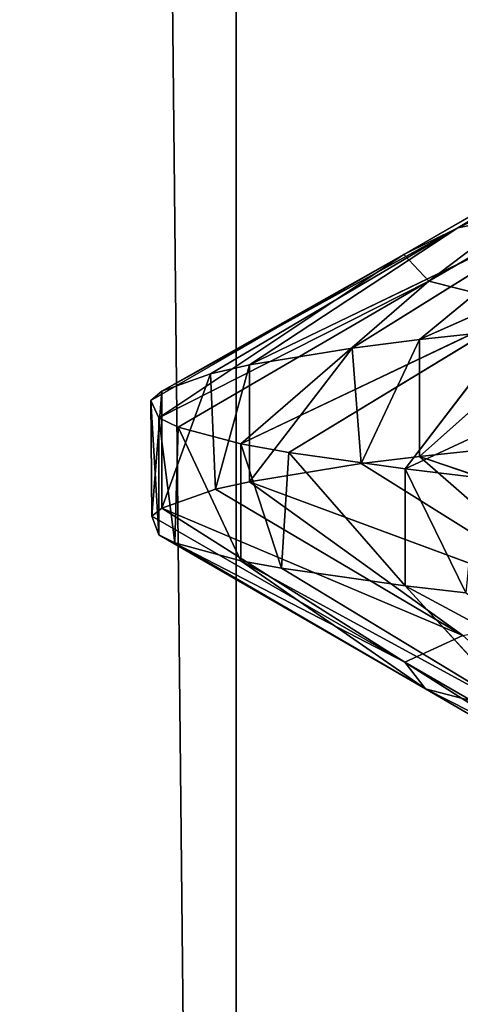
# Model space of a CAD drawing. Extents: x 12 to 103, y 2 to 366.
# Tile 584 of 656: x 55.584 to 56.055, y 251.349 to 252.402. Entities that reach past the tile are written whole.
import ezdxf

# ---------------------------------------------------------------- set-up
doc = ezdxf.new("R2010")
doc.units = 0
doc.header["$LTSCALE"] = 2.54
doc.layers.get('0').update_dxf_attribs({"color": 13, "linetype": 'CONTINUOUS'})

# ---------------------------------------------------------------- blocks, each defined once
blk = doc.blocks.new('SZCZOTKA_DO_WC_EQULA_WISZ_')
at = {"color": 0}
for p, q in [((55.8152, 245.935, 66.1756), (54.5651, 365.435, 65.5575)), ((55.8152, 245.935, 66.1756), (54.5651, 365.435, 65.5575)), ((55.8152, 245.935, 66.1756), (55.8152, 365.435, 66.1756)), ((55.8152, 245.935, 66.1756), (55.8152, 365.435, 66.1756)), ((56.4416, 252.3634, 59.6404), (56.0525, 252.1796, 59.2882)), ((56.4416, 252.3634, 59.6404), (56.0525, 252.1796, 59.2882)), ((55.9947, 252.151, 58.8113), (56.3173, 252.3359, 59.2321)), ((55.9947, 252.151, 58.8113), (56.3173, 252.3359, 59.2321)), ((56.0525, 252.1796, 59.2882), (56.3173, 252.3359, 59.2321)), ((56.0525, 252.1796, 59.2882), (56.3173, 252.3359, 59.2321)), ((55.9947, 252.151, 58.8113), (56.2652, 252.3072, 58.8025)), ((55.9947, 252.151, 58.8113), (56.2652, 252.3072, 58.8025)), ((56.2652, 252.3072, 58.8025), (56.0213, 252.1224, 58.3324)), ((56.2652, 252.3072, 58.8025), (56.0213, 252.1224, 58.3324)), ((56.0213, 252.1224, 58.3324), (56.2892, 252.2787, 58.3711)), ((56.0213, 252.1224, 58.3324), (56.2892, 252.2787, 58.3711)), ((56.0113, 252.06, 60.0067), (56.4012, 252.2334, 60.1581)), ((56.0113, 252.06, 60.0067), (56.4012, 252.2334, 60.1581)), ((56.1905, 252.2071, 59.7414), (55.8295, 252.0328, 59.5164)), ((56.1905, 252.2071, 59.7414), (55.8295, 252.0328, 59.5164)), ((55.9395, 252.0509, 59.8424), (56.1905, 252.2071, 59.7414)), ((55.9395, 252.0509, 59.8424), (56.1905, 252.2071, 59.7414)), ((56.0113, 252.06, 60.0067), (56.1905, 252.2071, 59.7414)), ((56.0113, 252.06, 60.0067), (56.1905, 252.2071, 59.7414)), ((56.0525, 252.1796, 59.2882), (56.1905, 252.2071, 59.7414)), ((56.0525, 252.1796, 59.2882), (56.1905, 252.2071, 59.7414)), ((55.7357, 252.0046, 59.0019), (56.0525, 252.1796, 59.2882)), ((55.7357, 252.0046, 59.0019), (56.0525, 252.1796, 59.2882)), ((56.0525, 252.1796, 59.2882), (55.7878, 252.0234, 59.3443)), ((56.0525, 252.1796, 59.2882), (55.7878, 252.0234, 59.3443)), ((56.0525, 252.1796, 59.2882), (55.8295, 252.0328, 59.5164)), ((56.0525, 252.1796, 59.2882), (55.8295, 252.0328, 59.5164)), ((56.0525, 252.1796, 59.2882), (55.9947, 252.151, 58.8113)), ((56.0525, 252.1796, 59.2882), (55.9947, 252.151, 58.8113)), ((55.7242, 251.9947, 58.8201), (55.9947, 252.151, 58.8113)), ((55.7242, 251.9947, 58.8201), (55.9947, 252.151, 58.8113)), ((55.9947, 252.151, 58.8113), (55.7325, 251.9762, 58.479)), ((55.9947, 252.151, 58.8113), (55.7325, 251.9762, 58.479)), ((55.7357, 252.0046, 59.0019), (55.9947, 252.151, 58.8113)), ((55.7357, 252.0046, 59.0019), (55.9947, 252.151, 58.8113)), ((56.0213, 252.1224, 58.3324), (55.9947, 252.151, 58.8113)), ((56.0213, 252.1224, 58.3324), (55.9947, 252.151, 58.8113)), ((56.0213, 252.1224, 58.3324), (55.7325, 251.9762, 58.479)), ((56.0213, 252.1224, 58.3324), (55.7325, 251.9762, 58.479)), ((56.0213, 252.1224, 58.3324), (55.7535, 251.9662, 58.2937)), ((56.0213, 252.1224, 58.3324), (55.7535, 251.9662, 58.2937)), ((55.8203, 251.9484, 57.9635), (56.0213, 252.1224, 58.3324)), ((55.8203, 251.9484, 57.9635), (56.0213, 252.1224, 58.3324)), ((56.0213, 252.1224, 58.3324), (56.1288, 252.0953, 57.8732)), ((56.0213, 252.1224, 58.3324), (56.1288, 252.0953, 57.8732)), ((55.8203, 251.9484, 57.9635), (56.1288, 252.0953, 57.8732)), ((55.8203, 251.9484, 57.9635), (56.1288, 252.0953, 57.8732)), ((55.8716, 251.939, 57.7889), (56.1288, 252.0953, 57.8732)), ((55.8716, 251.939, 57.7889), (56.1288, 252.0953, 57.8732)), ((56.1288, 252.0953, 57.8732), (55.9962, 251.9216, 57.471)), ((56.1288, 252.0953, 57.8732), (55.9962, 251.9216, 57.471)), ((56.1711, 252.0772, 60.3004), (56.0113, 251.935, 60.0067)), ((56.1711, 252.0772, 60.3004), (56.0113, 251.935, 60.0067)), ((56.1711, 252.0772, 60.3004), (56.0113, 252.06, 60.0067)), ((56.1711, 252.0772, 60.3004), (56.0113, 252.06, 60.0067)), ((56.3121, 252.0688, 57.4424), (55.9962, 251.9216, 57.471)), ((56.3121, 252.0688, 57.4424), (55.9962, 251.9216, 57.471)), ((56.0113, 252.06, 60.0067), (55.9395, 252.0509, 59.8424)), ((56.0113, 252.06, 60.0067), (55.9395, 252.0509, 59.8424)), ((56.0113, 252.06, 60.0067), (55.9492, 251.9272, 59.8662)), ((56.0113, 252.06, 60.0067), (55.9492, 251.9272, 59.8662)), ((56.0113, 252.06, 60.0067), (56.0113, 251.935, 60.0067)), ((56.0113, 252.06, 60.0067), (56.0113, 251.935, 60.0067)), ((55.9395, 252.0509, 59.8424), (55.8295, 251.9078, 59.5164)), ((55.9395, 252.0509, 59.8424), (55.8295, 251.9078, 59.5164)), ((55.9395, 252.0509, 59.8424), (55.8295, 252.0328, 59.5164)), ((55.9395, 252.0509, 59.8424), (55.8295, 252.0328, 59.5164)), ((55.9395, 252.0509, 59.8424), (55.9492, 251.9272, 59.8662)), ((55.9395, 252.0509, 59.8424), (55.9492, 251.9272, 59.8662)), ((55.7878, 252.0234, 59.3443), (55.7357, 251.8796, 59.0019)), ((55.7878, 252.0234, 59.3443), (55.7357, 251.8796, 59.0019)), ((55.7878, 252.0234, 59.3443), (55.7357, 252.0046, 59.0019)), ((55.7878, 252.0234, 59.3443), (55.7357, 252.0046, 59.0019)), ((55.8295, 252.0328, 59.5164), (55.7878, 252.0234, 59.3443)), ((55.8295, 252.0328, 59.5164), (55.7878, 252.0234, 59.3443)), ((55.7878, 252.0234, 59.3443), (55.7933, 251.8998, 59.37)), ((55.7878, 252.0234, 59.3443), (55.7933, 251.8998, 59.37)), ((55.8295, 252.0328, 59.5164), (55.7933, 251.8998, 59.37)), ((55.8295, 252.0328, 59.5164), (55.7933, 251.8998, 59.37)), ((55.8295, 252.0328, 59.5164), (55.8295, 251.9078, 59.5164)), ((55.8295, 252.0328, 59.5164), (55.8295, 251.9078, 59.5164)), ((55.7357, 252.0046, 59.0019), (55.7242, 251.9947, 58.8201)), ((55.7357, 252.0046, 59.0019), (55.7242, 251.9947, 58.8201)), ((55.7357, 252.0046, 59.0019), (55.7252, 251.8711, 58.8466)), ((55.7357, 252.0046, 59.0019), (55.7252, 251.8711, 58.8466)), ((55.7357, 252.0046, 59.0019), (55.7357, 251.8796, 59.0019)), ((55.7357, 252.0046, 59.0019), (55.7357, 251.8796, 59.0019)), ((55.7242, 251.9947, 58.8201), (55.7252, 251.8711, 58.8466)), ((55.7242, 251.9947, 58.8201), (55.7252, 251.8711, 58.8466)), ((55.7242, 251.9947, 58.8201), (55.7325, 251.8512, 58.479)), ((55.7242, 251.9947, 58.8201), (55.7325, 251.8512, 58.479)), ((55.7242, 251.9947, 58.8201), (55.7325, 251.9762, 58.479)), ((55.7242, 251.9947, 58.8201), (55.7325, 251.9762, 58.479)), ((55.7325, 251.9762, 58.479), (55.7325, 251.8512, 58.479)), ((55.7325, 251.9762, 58.479), (55.7325, 251.8512, 58.479)), ((55.7325, 251.9762, 58.479), (55.7498, 251.8426, 58.3197)), ((55.7325, 251.9762, 58.479), (55.7498, 251.8426, 58.3197)), ((55.7325, 251.9762, 58.479), (55.7535, 251.9662, 58.2937)), ((55.7325, 251.9762, 58.479), (55.7535, 251.9662, 58.2937)), ((55.7535, 251.9662, 58.2937), (55.7498, 251.8426, 58.3197)), ((55.7535, 251.9662, 58.2937), (55.7498, 251.8426, 58.3197)), ((55.7535, 251.9662, 58.2937), (55.8203, 251.8234, 57.9635)), ((55.7535, 251.9662, 58.2937), (55.8203, 251.8234, 57.9635)), ((55.7535, 251.9662, 58.2937), (55.8203, 251.9484, 57.9635)), ((55.7535, 251.9662, 58.2937), (55.8203, 251.9484, 57.9635)), ((56.0113, 251.935, 60.0067), (56.1848, 251.9535, 60.3225)), ((56.0113, 251.935, 60.0067), (56.1848, 251.9535, 60.3225)), ((55.8203, 251.9484, 57.9635), (55.8203, 251.8234, 57.9635)), ((55.8203, 251.9484, 57.9635), (55.8203, 251.8234, 57.9635)), ((55.8203, 251.9484, 57.9635), (55.8638, 251.8153, 57.8133)), ((55.8203, 251.9484, 57.9635), (55.8638, 251.8153, 57.8133)), ((55.8203, 251.9484, 57.9635), (55.8716, 251.939, 57.7889)), ((55.8203, 251.9484, 57.9635), (55.8716, 251.939, 57.7889)), ((55.8716, 251.939, 57.7889), (55.8638, 251.8153, 57.8133)), ((55.8716, 251.939, 57.7889), (55.8638, 251.8153, 57.8133)), ((55.8716, 251.939, 57.7889), (55.9962, 251.7966, 57.471)), ((55.8716, 251.939, 57.7889), (55.9962, 251.7966, 57.471)), ((55.8716, 251.939, 57.7889), (55.9962, 251.9216, 57.471)), ((55.8716, 251.939, 57.7889), (55.9962, 251.9216, 57.471)), ((55.9492, 251.9272, 59.8662), (56.0113, 251.935, 60.0067)), ((55.9492, 251.9272, 59.8662), (56.0113, 251.935, 60.0067)), ((56.4138, 251.7973, 60.1781), (56.0113, 251.935, 60.0067)), ((56.0113, 251.935, 60.0067), (56.1994, 251.7709, 59.7631)), ((56.0113, 251.935, 60.0067), (56.1994, 251.7709, 59.7631)), ((56.4138, 251.7973, 60.1781), (56.0113, 251.935, 60.0067)), ((55.8295, 251.9078, 59.5164), (55.9492, 251.9272, 59.8662)), ((55.8295, 251.9078, 59.5164), (55.9492, 251.9272, 59.8662)), ((55.9492, 251.9272, 59.8662), (56.1994, 251.7709, 59.7631)), ((55.9492, 251.9272, 59.8662), (56.1994, 251.7709, 59.7631)), ((55.9962, 251.9216, 57.471), (55.9962, 251.7966, 57.471)), ((55.9962, 251.9216, 57.471), (55.9962, 251.7966, 57.471)), ((55.9962, 251.9216, 57.471), (56.061, 251.7889, 57.3385)), ((55.9962, 251.9216, 57.471), (56.061, 251.7889, 57.3385)), ((55.9962, 251.9216, 57.471), (56.0731, 251.9125, 57.3155)), ((55.9962, 251.9216, 57.471), (56.0731, 251.9125, 57.3155)), ((55.7933, 251.8998, 59.37), (55.8295, 251.9078, 59.5164)), ((55.7933, 251.8998, 59.37), (55.8295, 251.9078, 59.5164)), ((56.1994, 251.7709, 59.7631), (55.8295, 251.9078, 59.5164)), ((55.8295, 251.9078, 59.5164), (56.0576, 251.7435, 59.3116)), ((55.8295, 251.9078, 59.5164), (56.0576, 251.7435, 59.3116)), ((56.1994, 251.7709, 59.7631), (55.8295, 251.9078, 59.5164)), ((55.7357, 251.8796, 59.0019), (55.7933, 251.8998, 59.37)), ((55.7357, 251.8796, 59.0019), (55.7933, 251.8998, 59.37)), ((55.7933, 251.8998, 59.37), (56.0576, 251.7435, 59.3116)), ((55.7933, 251.8998, 59.37), (56.0576, 251.7435, 59.3116)), ((55.7252, 251.8711, 58.8466), (55.7357, 251.8796, 59.0019)), ((55.7252, 251.8711, 58.8466), (55.7357, 251.8796, 59.0019)), ((56.0576, 251.7435, 59.3116), (55.7357, 251.8796, 59.0019)), ((55.7357, 251.8796, 59.0019), (55.9956, 251.7149, 58.8354)), ((55.7357, 251.8796, 59.0019), (55.9956, 251.7149, 58.8354)), ((56.0576, 251.7435, 59.3116), (55.7357, 251.8796, 59.0019)), ((55.7325, 251.8512, 58.479), (55.7252, 251.8711, 58.8466)), ((55.7252, 251.8711, 58.8466), (55.9956, 251.7149, 58.8354)), ((55.7252, 251.8711, 58.8466), (55.9956, 251.7149, 58.8354)), ((55.7325, 251.8512, 58.479), (55.7252, 251.8711, 58.8466)), ((55.7498, 251.8426, 58.3197), (55.7325, 251.8512, 58.479)), ((55.9956, 251.7149, 58.8354), (55.7325, 251.8512, 58.479)), ((55.7325, 251.8512, 58.479), (56.018, 251.6863, 58.3561)), ((55.7325, 251.8512, 58.479), (56.018, 251.6863, 58.3561)), ((55.7498, 251.8426, 58.3197), (55.7325, 251.8512, 58.479)), ((55.9956, 251.7149, 58.8354), (55.7325, 251.8512, 58.479)), ((55.8203, 251.8234, 57.9635), (55.7498, 251.8426, 58.3197)), ((55.7498, 251.8426, 58.3197), (56.018, 251.6863, 58.3561)), ((55.7498, 251.8426, 58.3197), (56.018, 251.6863, 58.3561)), ((55.8203, 251.8234, 57.9635), (55.7498, 251.8426, 58.3197)), ((55.8638, 251.8153, 57.8133), (55.8203, 251.8234, 57.9635)), ((56.018, 251.6863, 58.3561), (55.8203, 251.8234, 57.9635)), ((55.8203, 251.8234, 57.9635), (56.1217, 251.6591, 57.8954)), ((55.8203, 251.8234, 57.9635), (56.1217, 251.6591, 57.8954)), ((55.8638, 251.8153, 57.8133), (55.8203, 251.8234, 57.9635)), ((56.018, 251.6863, 58.3561), (55.8203, 251.8234, 57.9635)), ((55.9962, 251.7966, 57.471), (55.8638, 251.8153, 57.8133)), ((55.8638, 251.8153, 57.8133), (56.1217, 251.6591, 57.8954)), ((55.8638, 251.8153, 57.8133), (56.1217, 251.6591, 57.8954)), ((55.9962, 251.7966, 57.471), (55.8638, 251.8153, 57.8133)), ((56.061, 251.7889, 57.3385), (55.9962, 251.7966, 57.471)), ((56.1217, 251.6591, 57.8954), (55.9962, 251.7966, 57.471)), ((55.9962, 251.7966, 57.471), (56.3011, 251.6326, 57.4634)), ((55.9962, 251.7966, 57.471), (56.3011, 251.6326, 57.4634)), ((56.061, 251.7889, 57.3385), (55.9962, 251.7966, 57.471)), ((56.1217, 251.6591, 57.8954), (55.9962, 251.7966, 57.471)), ((55.9956, 251.7149, 58.8354), (56.0576, 251.7435, 59.3116)), ((55.9956, 251.7149, 58.8354), (56.0576, 251.7435, 59.3116)), ((56.018, 251.6863, 58.3561), (55.9956, 251.7149, 58.8354)), ((55.9956, 251.7149, 58.8354), (56.266, 251.5586, 58.8242)), ((55.9956, 251.7149, 58.8354), (56.266, 251.5586, 58.8242)), ((55.9956, 251.7149, 58.8354), (56.2862, 251.5301, 58.3924)), ((55.9956, 251.7149, 58.8354), (56.2862, 251.5301, 58.3924)), ((56.018, 251.6863, 58.3561), (55.9956, 251.7149, 58.8354)), ((56.1217, 251.6591, 57.8954), (56.018, 251.6863, 58.3561)), ((56.018, 251.6863, 58.3561), (56.2862, 251.5301, 58.3924)), ((56.018, 251.6863, 58.3561), (56.2862, 251.5301, 58.3924)), ((56.018, 251.6863, 58.3561), (56.3796, 251.5028, 57.9774)), ((56.018, 251.6863, 58.3561), (56.3796, 251.5028, 57.9774)), ((56.1217, 251.6591, 57.8954), (56.018, 251.6863, 58.3561))]:
    blk.add_line(p, q, dxfattribs=at)
mesh = blk.add_polyface(dxfattribs=at)
corners = [(55.8152, 245.935, 66.1756), (54.5651, 365.435, 65.5575), (54.5651, 245.935, 65.5575)]
mesh.append_faces([[corners[k] for k in face] for face in [(0, 1, 2)]], dxfattribs={"color": 0})
mesh = blk.add_polyface(dxfattribs=at)
corners = [(55.8152, 365.435, 66.1756), (54.5651, 365.435, 65.5575), (55.8152, 245.935, 66.1756)]
mesh.append_faces([[corners[k] for k in face] for face in [(0, 1, 2)]], dxfattribs={"color": 0})
mesh = blk.add_polyface(dxfattribs=at)
corners = [(56.1592, 245.935, 51.1445), (54.8822, 245.935, 51.7047), (56.1592, 365.435, 51.1445)]
mesh.append_faces([[corners[k] for k in face] for face in [(0, 1, 2)]], dxfattribs={"color": 0})
mesh = blk.add_polyface(dxfattribs=at)
corners = [(56.1592, 365.435, 51.1445), (54.8822, 245.935, 51.7047), (54.8822, 365.435, 51.7047)]
mesh.append_faces([[corners[k] for k in face] for face in [(0, 1, 2)]], dxfattribs={"color": 0})
mesh = blk.add_polyface(dxfattribs=at)
corners = [(57.1535, 245.935, 66.5672), (55.8152, 365.435, 66.1756), (55.8152, 245.935, 66.1756)]
mesh.append_faces([[corners[k] for k in face] for face in [(0, 1, 2)]], dxfattribs={"color": 0})
mesh = blk.add_polyface(dxfattribs=at)
corners = [(57.1535, 365.435, 66.5672), (55.8152, 365.435, 66.1756), (57.1535, 245.935, 66.5672)]
mesh.append_faces([[corners[k] for k in face] for face in [(0, 1, 2)]], dxfattribs={"color": 0})
mesh = blk.add_polyface(dxfattribs=at)
corners = [(56.1905, 252.2071, 59.7414), (56.4416, 252.3634, 59.6404), (56.0525, 252.1796, 59.2882)]
mesh.append_faces([[corners[k] for k in face] for face in [(0, 1, 2)]], dxfattribs={"color": 0})
mesh = blk.add_polyface(dxfattribs=at)
corners = [(56.4416, 252.3634, 59.6404), (56.3173, 252.3359, 59.2321), (56.0525, 252.1796, 59.2882)]
mesh.append_faces([[corners[k] for k in face] for face in [(0, 1, 2)]], dxfattribs={"color": 0})
mesh = blk.add_polyface(dxfattribs=at)
corners = [(56.3173, 252.3359, 59.2321), (56.2652, 252.3072, 58.8025), (55.9947, 252.151, 58.8113)]
mesh.append_faces([[corners[k] for k in face] for face in [(0, 1, 2)]], dxfattribs={"color": 0})
mesh = blk.add_polyface(dxfattribs=at)
corners = [(56.0525, 252.1796, 59.2882), (56.3173, 252.3359, 59.2321), (55.9947, 252.151, 58.8113)]
mesh.append_faces([[corners[k] for k in face] for face in [(0, 1, 2)]], dxfattribs={"color": 0})
mesh = blk.add_polyface(dxfattribs=at)
corners = [(55.9947, 252.151, 58.8113), (56.2652, 252.3072, 58.8025), (56.0213, 252.1224, 58.3324)]
mesh.append_faces([[corners[k] for k in face] for face in [(0, 1, 2)]], dxfattribs={"color": 0})
mesh = blk.add_polyface(dxfattribs=at)
corners = [(56.2652, 252.3072, 58.8025), (56.2892, 252.2787, 58.3711), (56.0213, 252.1224, 58.3324)]
mesh.append_faces([[corners[k] for k in face] for face in [(0, 1, 2)]], dxfattribs={"color": 0})
mesh = blk.add_polyface(dxfattribs=at)
corners = [(56.2892, 252.2787, 58.3711), (56.1288, 252.0953, 57.8732), (56.0213, 252.1224, 58.3324)]
mesh.append_faces([[corners[k] for k in face] for face in [(0, 1, 2)]], dxfattribs={"color": 0})
mesh = blk.add_polyface(dxfattribs=at)
corners = [(56.4012, 252.2334, 60.1581), (56.1905, 252.2071, 59.7414), (56.0113, 252.06, 60.0067)]
mesh.append_faces([[corners[k] for k in face] for face in [(0, 1, 2)]], dxfattribs={"color": 0})
mesh = blk.add_polyface(dxfattribs=at)
corners = [(56.1711, 252.0772, 60.3004), (56.4012, 252.2334, 60.1581), (56.0113, 252.06, 60.0067)]
mesh.append_faces([[corners[k] for k in face] for face in [(0, 1, 2)]], dxfattribs={"color": 0})
mesh = blk.add_polyface(dxfattribs=at)
corners = [(55.9395, 252.0509, 59.8424), (56.1905, 252.2071, 59.7414), (55.8295, 252.0328, 59.5164)]
mesh.append_faces([[corners[k] for k in face] for face in [(0, 1, 2)]], dxfattribs={"color": 0})
mesh = blk.add_polyface(dxfattribs=at)
corners = [(56.1905, 252.2071, 59.7414), (56.0525, 252.1796, 59.2882), (55.8295, 252.0328, 59.5164)]
mesh.append_faces([[corners[k] for k in face] for face in [(0, 1, 2)]], dxfattribs={"color": 0})
mesh = blk.add_polyface(dxfattribs=at)
corners = [(56.0113, 252.06, 60.0067), (56.1905, 252.2071, 59.7414), (55.9395, 252.0509, 59.8424)]
mesh.append_faces([[corners[k] for k in face] for face in [(0, 1, 2)]], dxfattribs={"color": 0})
mesh = blk.add_polyface(dxfattribs=at)
corners = [(56.0525, 252.1796, 59.2882), (55.9947, 252.151, 58.8113), (55.7357, 252.0046, 59.0019)]
mesh.append_faces([[corners[k] for k in face] for face in [(0, 1, 2)]], dxfattribs={"color": 0})
mesh = blk.add_polyface(dxfattribs=at)
corners = [(55.7878, 252.0234, 59.3443), (56.0525, 252.1796, 59.2882), (55.7357, 252.0046, 59.0019)]
mesh.append_faces([[corners[k] for k in face] for face in [(0, 1, 2)]], dxfattribs={"color": 0})
mesh = blk.add_polyface(dxfattribs=at)
corners = [(55.8295, 252.0328, 59.5164), (56.0525, 252.1796, 59.2882), (55.7878, 252.0234, 59.3443)]
mesh.append_faces([[corners[k] for k in face] for face in [(0, 1, 2)]], dxfattribs={"color": 0})
mesh = blk.add_polyface(dxfattribs=at)
corners = [(55.7242, 251.9947, 58.8201), (55.9947, 252.151, 58.8113), (55.7325, 251.9762, 58.479)]
mesh.append_faces([[corners[k] for k in face] for face in [(0, 1, 2)]], dxfattribs={"color": 0})
mesh = blk.add_polyface(dxfattribs=at)
corners = [(55.7357, 252.0046, 59.0019), (55.9947, 252.151, 58.8113), (55.7242, 251.9947, 58.8201)]
mesh.append_faces([[corners[k] for k in face] for face in [(0, 1, 2)]], dxfattribs={"color": 0})
mesh = blk.add_polyface(dxfattribs=at)
corners = [(55.9947, 252.151, 58.8113), (56.0213, 252.1224, 58.3324), (55.7325, 251.9762, 58.479)]
mesh.append_faces([[corners[k] for k in face] for face in [(0, 1, 2)]], dxfattribs={"color": 0})
mesh = blk.add_polyface(dxfattribs=at)
corners = [(55.7325, 251.9762, 58.479), (56.0213, 252.1224, 58.3324), (55.7535, 251.9662, 58.2937)]
mesh.append_faces([[corners[k] for k in face] for face in [(0, 1, 2)]], dxfattribs={"color": 0})
mesh = blk.add_polyface(dxfattribs=at)
corners = [(56.0213, 252.1224, 58.3324), (55.8203, 251.9484, 57.9635), (55.7535, 251.9662, 58.2937)]
mesh.append_faces([[corners[k] for k in face] for face in [(0, 1, 2)]], dxfattribs={"color": 0})
mesh = blk.add_polyface(dxfattribs=at)
corners = [(56.0213, 252.1224, 58.3324), (56.1288, 252.0953, 57.8732), (55.8203, 251.9484, 57.9635)]
mesh.append_faces([[corners[k] for k in face] for face in [(0, 1, 2)]], dxfattribs={"color": 0})
mesh = blk.add_polyface(dxfattribs=at)
corners = [(55.8203, 251.9484, 57.9635), (56.1288, 252.0953, 57.8732), (55.8716, 251.939, 57.7889)]
mesh.append_faces([[corners[k] for k in face] for face in [(0, 1, 2)]], dxfattribs={"color": 0})
mesh = blk.add_polyface(dxfattribs=at)
corners = [(56.1288, 252.0953, 57.8732), (55.9962, 251.9216, 57.471), (55.8716, 251.939, 57.7889)]
mesh.append_faces([[corners[k] for k in face] for face in [(0, 1, 2)]], dxfattribs={"color": 0})
mesh = blk.add_polyface(dxfattribs=at)
corners = [(56.1288, 252.0953, 57.8732), (56.3121, 252.0688, 57.4424), (55.9962, 251.9216, 57.471)]
mesh.append_faces([[corners[k] for k in face] for face in [(0, 1, 2)]], dxfattribs={"color": 0})
mesh = blk.add_polyface(dxfattribs=at)
corners = [(56.1711, 252.0772, 60.3004), (56.0113, 251.935, 60.0067), (56.1848, 251.9535, 60.3225)]
mesh.append_faces([[corners[k] for k in face] for face in [(0, 1, 2)]], dxfattribs={"color": 0})
mesh = blk.add_polyface(dxfattribs=at)
corners = [(56.1711, 252.0772, 60.3004), (56.0113, 252.06, 60.0067), (56.0113, 251.935, 60.0067)]
mesh.append_faces([[corners[k] for k in face] for face in [(0, 1, 2)]], dxfattribs={"color": 0})
mesh = blk.add_polyface(dxfattribs=at)
corners = [(55.9962, 251.9216, 57.471), (56.3121, 252.0688, 57.4424), (56.0731, 251.9125, 57.3155)]
mesh.append_faces([[corners[k] for k in face] for face in [(0, 1, 2)]], dxfattribs={"color": 0})
mesh = blk.add_polyface(dxfattribs=at)
corners = [(56.0113, 252.06, 60.0067), (55.9395, 252.0509, 59.8424), (55.9492, 251.9272, 59.8662)]
mesh.append_faces([[corners[k] for k in face] for face in [(0, 1, 2)]], dxfattribs={"color": 0})
mesh = blk.add_polyface(dxfattribs=at)
corners = [(56.0113, 252.06, 60.0067), (55.9492, 251.9272, 59.8662), (56.0113, 251.935, 60.0067)]
mesh.append_faces([[corners[k] for k in face] for face in [(0, 1, 2)]], dxfattribs={"color": 0})
mesh = blk.add_polyface(dxfattribs=at)
corners = [(55.9395, 252.0509, 59.8424), (55.8295, 251.9078, 59.5164), (55.9492, 251.9272, 59.8662)]
mesh.append_faces([[corners[k] for k in face] for face in [(0, 1, 2)]], dxfattribs={"color": 0})
mesh = blk.add_polyface(dxfattribs=at)
corners = [(55.9395, 252.0509, 59.8424), (55.8295, 252.0328, 59.5164), (55.8295, 251.9078, 59.5164)]
mesh.append_faces([[corners[k] for k in face] for face in [(0, 1, 2)]], dxfattribs={"color": 0})
mesh = blk.add_polyface(dxfattribs=at)
corners = [(55.7878, 252.0234, 59.3443), (55.7357, 251.8796, 59.0019), (55.7933, 251.8998, 59.37)]
mesh.append_faces([[corners[k] for k in face] for face in [(0, 1, 2)]], dxfattribs={"color": 0})
mesh = blk.add_polyface(dxfattribs=at)
corners = [(55.7878, 252.0234, 59.3443), (55.7357, 252.0046, 59.0019), (55.7357, 251.8796, 59.0019)]
mesh.append_faces([[corners[k] for k in face] for face in [(0, 1, 2)]], dxfattribs={"color": 0})
mesh = blk.add_polyface(dxfattribs=at)
corners = [(55.8295, 252.0328, 59.5164), (55.7878, 252.0234, 59.3443), (55.7933, 251.8998, 59.37)]
mesh.append_faces([[corners[k] for k in face] for face in [(0, 1, 2)]], dxfattribs={"color": 0})
mesh = blk.add_polyface(dxfattribs=at)
corners = [(55.8295, 252.0328, 59.5164), (55.7933, 251.8998, 59.37), (55.8295, 251.9078, 59.5164)]
mesh.append_faces([[corners[k] for k in face] for face in [(0, 1, 2)]], dxfattribs={"color": 0})
mesh = blk.add_polyface(dxfattribs=at)
corners = [(55.7357, 252.0046, 59.0019), (55.7242, 251.9947, 58.8201), (55.7252, 251.8711, 58.8466)]
mesh.append_faces([[corners[k] for k in face] for face in [(0, 1, 2)]], dxfattribs={"color": 0})
mesh = blk.add_polyface(dxfattribs=at)
corners = [(55.7357, 252.0046, 59.0019), (55.7252, 251.8711, 58.8466), (55.7357, 251.8796, 59.0019)]
mesh.append_faces([[corners[k] for k in face] for face in [(0, 1, 2)]], dxfattribs={"color": 0})
mesh = blk.add_polyface(dxfattribs=at)
corners = [(55.7242, 251.9947, 58.8201), (55.7325, 251.8512, 58.479), (55.7252, 251.8711, 58.8466)]
mesh.append_faces([[corners[k] for k in face] for face in [(0, 1, 2)]], dxfattribs={"color": 0})
mesh = blk.add_polyface(dxfattribs=at)
corners = [(55.7242, 251.9947, 58.8201), (55.7325, 251.9762, 58.479), (55.7325, 251.8512, 58.479)]
mesh.append_faces([[corners[k] for k in face] for face in [(0, 1, 2)]], dxfattribs={"color": 0})
mesh = blk.add_polyface(dxfattribs=at)
corners = [(55.7325, 251.9762, 58.479), (55.7498, 251.8426, 58.3197), (55.7325, 251.8512, 58.479)]
mesh.append_faces([[corners[k] for k in face] for face in [(0, 1, 2)]], dxfattribs={"color": 0})
mesh = blk.add_polyface(dxfattribs=at)
corners = [(55.7325, 251.9762, 58.479), (55.7535, 251.9662, 58.2937), (55.7498, 251.8426, 58.3197)]
mesh.append_faces([[corners[k] for k in face] for face in [(0, 1, 2)]], dxfattribs={"color": 0})
mesh = blk.add_polyface(dxfattribs=at)
corners = [(55.7535, 251.9662, 58.2937), (55.8203, 251.8234, 57.9635), (55.7498, 251.8426, 58.3197)]
mesh.append_faces([[corners[k] for k in face] for face in [(0, 1, 2)]], dxfattribs={"color": 0})
mesh = blk.add_polyface(dxfattribs=at)
corners = [(55.7535, 251.9662, 58.2937), (55.8203, 251.9484, 57.9635), (55.8203, 251.8234, 57.9635)]
mesh.append_faces([[corners[k] for k in face] for face in [(0, 1, 2)]], dxfattribs={"color": 0})
mesh = blk.add_polyface(dxfattribs=at)
corners = [(56.1848, 251.9535, 60.3225), (56.0113, 251.935, 60.0067), (56.4138, 251.7973, 60.1781)]
mesh.append_faces([[corners[k] for k in face] for face in [(0, 1, 2)]], dxfattribs={"color": 0})
mesh = blk.add_polyface(dxfattribs=at)
corners = [(55.8203, 251.9484, 57.9635), (55.8638, 251.8153, 57.8133), (55.8203, 251.8234, 57.9635)]
mesh.append_faces([[corners[k] for k in face] for face in [(0, 1, 2)]], dxfattribs={"color": 0})
mesh = blk.add_polyface(dxfattribs=at)
corners = [(55.8203, 251.9484, 57.9635), (55.8716, 251.939, 57.7889), (55.8638, 251.8153, 57.8133)]
mesh.append_faces([[corners[k] for k in face] for face in [(0, 1, 2)]], dxfattribs={"color": 0})
mesh = blk.add_polyface(dxfattribs=at)
corners = [(55.8716, 251.939, 57.7889), (55.9962, 251.7966, 57.471), (55.8638, 251.8153, 57.8133)]
mesh.append_faces([[corners[k] for k in face] for face in [(0, 1, 2)]], dxfattribs={"color": 0})
mesh = blk.add_polyface(dxfattribs=at)
corners = [(55.8716, 251.939, 57.7889), (55.9962, 251.9216, 57.471), (55.9962, 251.7966, 57.471)]
mesh.append_faces([[corners[k] for k in face] for face in [(0, 1, 2)]], dxfattribs={"color": 0})
mesh = blk.add_polyface(dxfattribs=at)
corners = [(56.0113, 251.935, 60.0067), (55.9492, 251.9272, 59.8662), (56.1994, 251.7709, 59.7631)]
mesh.append_faces([[corners[k] for k in face] for face in [(0, 1, 2)]], dxfattribs={"color": 0})
mesh = blk.add_polyface(dxfattribs=at)
corners = [(56.4138, 251.7973, 60.1781), (56.0113, 251.935, 60.0067), (56.1994, 251.7709, 59.7631)]
mesh.append_faces([[corners[k] for k in face] for face in [(0, 1, 2)]], dxfattribs={"color": 0})
mesh = blk.add_polyface(dxfattribs=at)
corners = [(55.9492, 251.9272, 59.8662), (55.8295, 251.9078, 59.5164), (56.1994, 251.7709, 59.7631)]
mesh.append_faces([[corners[k] for k in face] for face in [(0, 1, 2)]], dxfattribs={"color": 0})
mesh = blk.add_polyface(dxfattribs=at)
corners = [(55.9962, 251.9216, 57.471), (56.061, 251.7889, 57.3385), (55.9962, 251.7966, 57.471)]
mesh.append_faces([[corners[k] for k in face] for face in [(0, 1, 2)]], dxfattribs={"color": 0})
mesh = blk.add_polyface(dxfattribs=at)
corners = [(55.9962, 251.9216, 57.471), (56.0731, 251.9125, 57.3155), (56.061, 251.7889, 57.3385)]
mesh.append_faces([[corners[k] for k in face] for face in [(0, 1, 2)]], dxfattribs={"color": 0})
mesh = blk.add_polyface(dxfattribs=at)
corners = [(55.8295, 251.9078, 59.5164), (55.7933, 251.8998, 59.37), (56.0576, 251.7435, 59.3116)]
mesh.append_faces([[corners[k] for k in face] for face in [(0, 1, 2)]], dxfattribs={"color": 0})
mesh = blk.add_polyface(dxfattribs=at)
corners = [(56.1994, 251.7709, 59.7631), (55.8295, 251.9078, 59.5164), (56.0576, 251.7435, 59.3116)]
mesh.append_faces([[corners[k] for k in face] for face in [(0, 1, 2)]], dxfattribs={"color": 0})
mesh = blk.add_polyface(dxfattribs=at)
corners = [(55.7933, 251.8998, 59.37), (55.7357, 251.8796, 59.0019), (56.0576, 251.7435, 59.3116)]
mesh.append_faces([[corners[k] for k in face] for face in [(0, 1, 2)]], dxfattribs={"color": 0})
mesh = blk.add_polyface(dxfattribs=at)
corners = [(55.7357, 251.8796, 59.0019), (55.7252, 251.8711, 58.8466), (55.9956, 251.7149, 58.8354)]
mesh.append_faces([[corners[k] for k in face] for face in [(0, 1, 2)]], dxfattribs={"color": 0})
mesh = blk.add_polyface(dxfattribs=at)
corners = [(56.0576, 251.7435, 59.3116), (55.7357, 251.8796, 59.0019), (55.9956, 251.7149, 58.8354)]
mesh.append_faces([[corners[k] for k in face] for face in [(0, 1, 2)]], dxfattribs={"color": 0})
mesh = blk.add_polyface(dxfattribs=at)
corners = [(55.7252, 251.8711, 58.8466), (55.7325, 251.8512, 58.479), (55.9956, 251.7149, 58.8354)]
mesh.append_faces([[corners[k] for k in face] for face in [(0, 1, 2)]], dxfattribs={"color": 0})
mesh = blk.add_polyface(dxfattribs=at)
corners = [(55.9956, 251.7149, 58.8354), (55.7325, 251.8512, 58.479), (56.018, 251.6863, 58.3561)]
mesh.append_faces([[corners[k] for k in face] for face in [(0, 1, 2)]], dxfattribs={"color": 0})
mesh = blk.add_polyface(dxfattribs=at)
corners = [(55.7325, 251.8512, 58.479), (55.7498, 251.8426, 58.3197), (56.018, 251.6863, 58.3561)]
mesh.append_faces([[corners[k] for k in face] for face in [(0, 1, 2)]], dxfattribs={"color": 0})
mesh = blk.add_polyface(dxfattribs=at)
corners = [(56.018, 251.6863, 58.3561), (55.7498, 251.8426, 58.3197), (55.8203, 251.8234, 57.9635)]
mesh.append_faces([[corners[k] for k in face] for face in [(0, 1, 2)]], dxfattribs={"color": 0})
mesh = blk.add_polyface(dxfattribs=at)
corners = [(56.018, 251.6863, 58.3561), (55.8203, 251.8234, 57.9635), (56.1217, 251.6591, 57.8954)]
mesh.append_faces([[corners[k] for k in face] for face in [(0, 1, 2)]], dxfattribs={"color": 0})
mesh = blk.add_polyface(dxfattribs=at)
corners = [(55.8203, 251.8234, 57.9635), (55.8638, 251.8153, 57.8133), (56.1217, 251.6591, 57.8954)]
mesh.append_faces([[corners[k] for k in face] for face in [(0, 1, 2)]], dxfattribs={"color": 0})
mesh = blk.add_polyface(dxfattribs=at)
corners = [(56.1217, 251.6591, 57.8954), (55.8638, 251.8153, 57.8133), (55.9962, 251.7966, 57.471)]
mesh.append_faces([[corners[k] for k in face] for face in [(0, 1, 2)]], dxfattribs={"color": 0})
mesh = blk.add_polyface(dxfattribs=at)
corners = [(56.1217, 251.6591, 57.8954), (55.9962, 251.7966, 57.471), (56.3011, 251.6326, 57.4634)]
mesh.append_faces([[corners[k] for k in face] for face in [(0, 1, 2)]], dxfattribs={"color": 0})
mesh = blk.add_polyface(dxfattribs=at)
corners = [(55.9962, 251.7966, 57.471), (56.061, 251.7889, 57.3385), (56.3011, 251.6326, 57.4634)]
mesh.append_faces([[corners[k] for k in face] for face in [(0, 1, 2)]], dxfattribs={"color": 0})
mesh = blk.add_polyface(dxfattribs=at)
corners = [(56.0576, 251.7435, 59.3116), (55.9956, 251.7149, 58.8354), (56.266, 251.5586, 58.8242)]
mesh.append_faces([[corners[k] for k in face] for face in [(0, 1, 2)]], dxfattribs={"color": 0})
mesh = blk.add_polyface(dxfattribs=at)
corners = [(55.9956, 251.7149, 58.8354), (56.2862, 251.5301, 58.3924), (56.266, 251.5586, 58.8242)]
mesh.append_faces([[corners[k] for k in face] for face in [(0, 1, 2)]], dxfattribs={"color": 0})
mesh = blk.add_polyface(dxfattribs=at)
corners = [(55.9956, 251.7149, 58.8354), (56.018, 251.6863, 58.3561), (56.2862, 251.5301, 58.3924)]
mesh.append_faces([[corners[k] for k in face] for face in [(0, 1, 2)]], dxfattribs={"color": 0})
mesh = blk.add_polyface(dxfattribs=at)
corners = [(56.2862, 251.5301, 58.3924), (56.018, 251.6863, 58.3561), (56.3796, 251.5028, 57.9774)]
mesh.append_faces([[corners[k] for k in face] for face in [(0, 1, 2)]], dxfattribs={"color": 0})
mesh = blk.add_polyface(dxfattribs=at)
corners = [(56.018, 251.6863, 58.3561), (56.1217, 251.6591, 57.8954), (56.3796, 251.5028, 57.9774)]
mesh.append_faces([[corners[k] for k in face] for face in [(0, 1, 2)]], dxfattribs={"color": 0})

msp = doc.modelspace()

# ---------------------------------------------------------------- block references
at = {"color": 0}
msp.add_blockref('SZCZOTKA_DO_WC_EQULA_WISZ_', (0, 0), dxfattribs=at)

doc.saveas('drawing.dxf')
